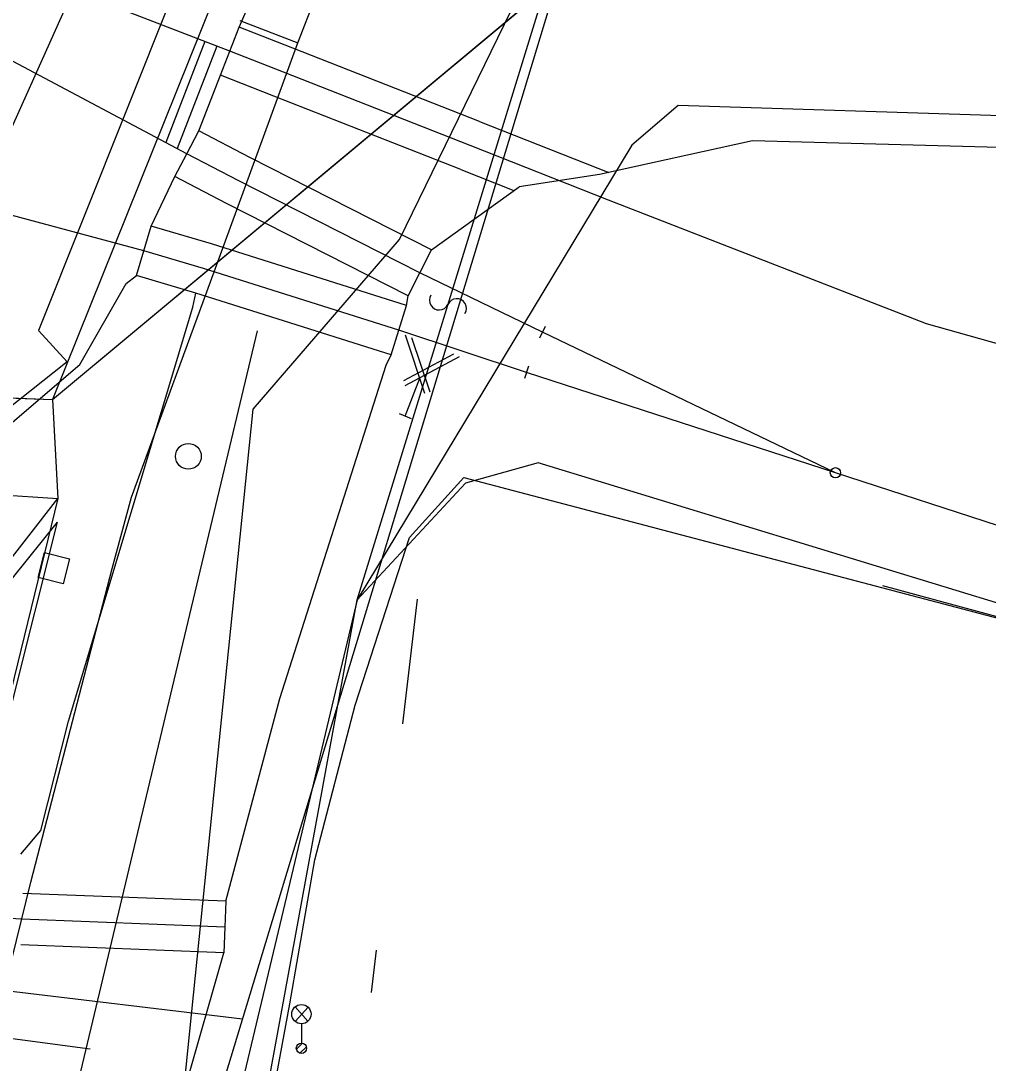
# Model space of a CAD drawing. Extents: x -469926 to -462499, y -1098642 to -1092733.
# Drawn here: x -465118.77 to -465081.26, y -1095120.76 to -1095080.36 of the extents above; entities that cross this region are included whole.
import ezdxf

# ---------------------------------------------------------------- set-up
doc = ezdxf.new("R2010")
doc.units = 0
for name, color, linetype in [('Vrstva 1', 7, 'Continuous'), ('Vrstva 10', 7, 'Continuous'), ('Vrstva 11', 7, 'Continuous'), ('Vrstva 12', 7, 'Continuous'), ('Vrstva 13', 7, 'Continuous'), ('Vrstva 14', 7, 'Continuous'), ('Vrstva 16', 7, 'Continuous'), ('Vrstva 28', 7, 'Continuous'), ('Vrstva 30', 7, 'Continuous'), ('Vrstva 4', 7, 'Continuous'), ('Vrstva 40', 7, 'Continuous'), ('Vrstva 42', 7, 'Continuous'), ('Vrstva 46', 7, 'Continuous'), ('Vrstva 51', 7, 'Continuous'), ('Vrstva 52', 7, 'Continuous'), ('Vrstva 6', 7, 'Continuous'), ('Vrstva 62', 7, 'Continuous'), ('Vrstva 8', 7, 'Continuous')]:
    doc.layers.add(name, color=color, linetype=linetype)

msp = doc.modelspace()

# ---------------------------------------------------------------- linework, layer by layer
at = {"layer": 'Vrstva 1'}
for p, q in [((-465103.41, -1095059.89), (-465117.54, -1095095.04)), ((-465103.41, -1095059.89), (-465117.54, -1095095.04)), ((-465108.03, -1095081.21), (-465101.76, -1095065.27)), ((-465108.03, -1095081.21), (-465101.76, -1095065.27)), ((-465111.13, -1095089.7), (-465098.44, -1095079.12)), ((-465111.13, -1095089.7), (-465098.44, -1095079.12)), ((-465111.13, -1095089.7), (-465108.03, -1095081.21)), ((-465111.13, -1095089.7), (-465108.03, -1095081.21)), ((-465093.28, -1095083.64), (-465095.07, -1095085.17)), ((-465093.28, -1095083.64), (-465095.07, -1095085.17)), ((-465037.53, -1095085.42), (-465093.28, -1095083.64)), ((-465095.07, -1095085.17), (-465105.73, -1095102.8)), ((-465095.07, -1095085.17), (-465105.73, -1095102.8)), ((-465117.54, -1095095.04), (-465111.13, -1095089.7)), ((-465117.54, -1095095.04), (-465111.13, -1095089.7)), ((-465122.52, -1095094.84), (-465117.54, -1095095.04)), ((-465122.52, -1095094.84), (-465117.54, -1095095.04)), ((-465117.54, -1095095.04), (-465117.33, -1095098.87)), ((-465117.54, -1095095.04), (-465117.33, -1095098.87)), ((-465142.98, -1095097.27), (-465117.33, -1095098.87)), ((-465142.98, -1095097.27), (-465117.33, -1095098.87)), ((-465098.71, -1095097.49), (-465101.52, -1095098.28)), ((-465098.71, -1095097.49), (-465101.52, -1095098.28)), ((-465062.94, -1095108.41), (-465098.71, -1095097.49)), ((-465062.94, -1095108.41), (-465098.71, -1095097.49)), ((-465101.52, -1095098.28), (-465105.73, -1095102.8)), ((-465101.52, -1095098.28), (-465105.73, -1095102.8)), ((-465117.33, -1095098.87), (-465120.36, -1095111.25)), ((-465117.33, -1095098.87), (-465120.36, -1095111.25)), ((-465105.73, -1095102.8), (-465113.58, -1095135.81)), ((-465105.73, -1095102.8), (-465113.58, -1095135.81)), ((-465103.953, -1095107.612), (-465103.387, -1095102.782)), ((-465105.175, -1095118.028), (-465104.982, -1095116.382))]:
    msp.add_line(p, q, dxfattribs=at)
at = {"layer": 'Vrstva 10'}
msp.add_lwpolyline([(-465117.545, -1095095.035), (-465117.54, -1095095.03), (-465091.21, -1095073.09), (-465040.95, -1095078.27), (-464998.5, -1095075.69), (-464966.52, -1095068.21), (-464958.07, -1095062.91), (-464929.16, -1095044.65), (-464894.3, -1095021.55), (-464812.43, -1094963.75), (-464774.34, -1094936.75), (-464681.237, -1094880.046)], dxfattribs=at)
at = {"layer": 'Vrstva 11'}
msp.add_lwpolyline([(-465269.38, -1095064.86), (-465263.07, -1095067.02), (-465254.95, -1095069.81), (-465223.36, -1095078.68), (-465217.18, -1095079.69), (-465197.02, -1095084.7), (-465185.22, -1095086.98), (-465155.24, -1095091.7), (-465122.52, -1095094.84), (-465117.54, -1095095.04)], dxfattribs=at)
at = {"layer": 'Vrstva 12'}
for p, q in [((-465111.99, -1095077.1), (-465118.089, -1095092.361)), ((-465111.99, -1095077.1), (-465118.089, -1095092.361)), ((-465118.089, -1095092.361), (-465116.965, -1095093.574)), ((-465118.089, -1095092.361), (-465116.965, -1095093.574)), ((-465116.965, -1095093.574), (-465119.357, -1095095.47)), ((-465116.965, -1095093.574), (-465119.357, -1095095.47)), ((-465103.691, -1095100.392), (-465101.588, -1095098.06)), ((-465103.691, -1095100.392), (-465101.588, -1095098.06)), ((-465101.588, -1095098.06), (-465065.641, -1095107.525)), ((-465101.588, -1095098.06), (-465065.641, -1095107.525)), ((-465105.806, -1095106.886), (-465103.691, -1095100.392)), ((-465105.806, -1095106.886), (-465103.691, -1095100.392)), ((-465107.365, -1095112.882), (-465105.806, -1095106.886)), ((-465107.365, -1095112.882), (-465105.806, -1095106.886)), ((-465108.335, -1095118.466), (-465107.365, -1095112.882)), ((-465108.335, -1095118.466), (-465107.365, -1095112.882)), ((-465110.208, -1095128.507), (-465108.335, -1095118.466)), ((-465110.208, -1095128.507), (-465108.335, -1095118.466))]:
    msp.add_line(p, q, dxfattribs=at)
at = {"layer": 'Vrstva 13'}
for p, q in [((-465110.302, -1095080.603), (-465109.707, -1095079.238)), ((-465110.302, -1095080.603), (-465109.707, -1095079.238)), ((-465110.666, -1095081.534), (-465110.302, -1095080.603)), ((-465110.666, -1095081.534), (-465110.302, -1095080.603)), ((-465111.03, -1095082.465), (-465110.666, -1095081.534)), ((-465111.03, -1095082.465), (-465110.666, -1095081.534)), ((-465111.868, -1095084.62), (-465111.03, -1095082.465)), ((-465111.868, -1095084.62), (-465111.03, -1095082.465)), ((-465112.33, -1095085.507), (-465111.868, -1095084.62)), ((-465112.33, -1095085.507), (-465111.868, -1095084.62)), ((-465090.391, -1095085.012), (-465096.326, -1095086.313)), ((-465090.391, -1095085.012), (-465096.326, -1095086.313)), ((-465073.038, -1095085.475), (-465090.391, -1095085.012)), ((-465073.038, -1095085.475), (-465090.391, -1095085.012)), ((-465112.792, -1095086.394), (-465112.33, -1095085.507)), ((-465112.792, -1095086.394), (-465112.33, -1095085.507)), ((-465113.719, -1095088.314), (-465112.792, -1095086.394)), ((-465113.719, -1095088.314), (-465112.792, -1095086.394)), ((-465096.326, -1095086.313), (-465099.445, -1095086.794)), ((-465096.326, -1095086.313), (-465099.445, -1095086.794)), ((-465102.845, -1095089.227), (-465099.445, -1095086.794)), ((-465102.845, -1095089.227), (-465099.445, -1095086.794)), ((-465114.002, -1095089.273), (-465113.719, -1095088.314)), ((-465114.002, -1095089.273), (-465113.719, -1095088.314)), ((-465114.285, -1095090.232), (-465114.002, -1095089.273)), ((-465114.285, -1095090.232), (-465114.002, -1095089.273)), ((-465103.298, -1095090.119), (-465102.845, -1095089.227)), ((-465103.298, -1095090.119), (-465102.845, -1095089.227)), ((-465114.686, -1095090.544), (-465114.285, -1095090.232)), ((-465114.686, -1095090.544), (-465114.285, -1095090.232)), ((-465103.751, -1095091.011), (-465103.298, -1095090.119)), ((-465103.751, -1095091.011), (-465103.298, -1095090.119)), ((-465116.474, -1095093.679), (-465114.686, -1095090.544)), ((-465116.474, -1095093.679), (-465114.686, -1095090.544)), ((-465112.101, -1095091.462), (-465111.98, -1095090.912)), ((-465112.101, -1095091.462), (-465111.98, -1095090.912)), ((-465103.806, -1095091.39), (-465103.751, -1095091.011)), ((-465103.806, -1095091.39), (-465103.751, -1095091.011)), ((-465116.917, -1095107.504), (-465112.101, -1095091.462)), ((-465116.917, -1095107.504), (-465112.101, -1095091.462)), ((-465104.107, -1095092.344), (-465103.806, -1095091.39)), ((-465104.107, -1095092.344), (-465103.806, -1095091.39)), ((-465104.408, -1095093.298), (-465104.107, -1095092.344)), ((-465104.408, -1095093.298), (-465104.107, -1095092.344)), ((-465104.607, -1095093.702), (-465104.408, -1095093.298)), ((-465104.607, -1095093.702), (-465104.408, -1095093.298)), ((-465119.089, -1095095.916), (-465116.474, -1095093.679)), ((-465119.089, -1095095.916), (-465116.474, -1095093.679)), ((-465108.724, -1095106.622), (-465104.607, -1095093.702)), ((-465108.724, -1095106.622), (-465104.607, -1095093.702)), ((-465120.275, -1095103.421), (-465117.34, -1095099.786)), ((-465120.275, -1095103.421), (-465117.34, -1095099.786)), ((-465119.096, -1095106.738), (-465117.34, -1095099.786)), ((-465119.096, -1095106.738), (-465117.34, -1095099.786)), ((-465110.817, -1095114.489), (-465108.724, -1095106.622)), ((-465110.817, -1095114.489), (-465108.724, -1095106.622)), ((-465117.994, -1095111.745), (-465116.917, -1095107.504)), ((-465117.994, -1095111.745), (-465116.917, -1095107.504)), ((-465118.768, -1095112.663), (-465117.994, -1095111.745)), ((-465118.768, -1095112.663), (-465117.994, -1095111.745)), ((-465110.817, -1095114.489), (-465110.856, -1095115.488)), ((-465110.817, -1095114.489), (-465110.856, -1095115.488)), ((-465110.856, -1095115.488), (-465110.895, -1095116.487)), ((-465110.856, -1095115.488), (-465110.895, -1095116.487)), ((-465112.539, -1095122.228), (-465110.895, -1095116.487)), ((-465112.539, -1095122.228), (-465110.895, -1095116.487))]:
    msp.add_line(p, q, dxfattribs=at)
at = {"layer": 'Vrstva 14'}
for p, q in [((-465108.22, -1095081.416), (-465110.302, -1095080.603)), ((-465108.22, -1095081.416), (-465110.302, -1095080.603)), ((-465100.976, -1095084.262), (-465108.22, -1095081.416)), ((-465100.976, -1095084.262), (-465108.22, -1095081.416)), ((-465108.952, -1095083.278), (-465111.03, -1095082.465)), ((-465108.952, -1095083.278), (-465111.03, -1095082.465)), ((-465101.708, -1095086.124), (-465108.952, -1095083.278)), ((-465101.708, -1095086.124), (-465108.952, -1095083.278)), ((-465109.887, -1095085.651), (-465111.868, -1095084.62)), ((-465109.887, -1095085.651), (-465111.868, -1095084.62)), ((-465100.976, -1095084.262), (-465095.965, -1095086.234)), ((-465100.976, -1095084.262), (-465095.965, -1095086.234)), ((-465102.845, -1095089.227), (-465109.887, -1095085.651)), ((-465102.845, -1095089.227), (-465109.887, -1095085.651)), ((-465101.708, -1095086.124), (-465099.644, -1095086.936)), ((-465101.708, -1095086.124), (-465099.644, -1095086.936)), ((-465110.793, -1095087.435), (-465112.792, -1095086.394)), ((-465110.793, -1095087.435), (-465112.792, -1095086.394)), ((-465103.751, -1095091.011), (-465110.793, -1095087.435)), ((-465103.751, -1095091.011), (-465110.793, -1095087.435)), ((-465111.378, -1095089.004), (-465113.719, -1095088.314)), ((-465111.378, -1095089.004), (-465113.719, -1095088.314)), ((-465103.806, -1095091.39), (-465111.378, -1095089.004)), ((-465103.806, -1095091.39), (-465111.378, -1095089.004)), ((-465111.98, -1095090.912), (-465114.285, -1095090.232)), ((-465111.98, -1095090.912), (-465114.285, -1095090.232)), ((-465104.408, -1095093.298), (-465111.98, -1095090.912)), ((-465104.408, -1095093.298), (-465111.98, -1095090.912)), ((-465110.817, -1095114.489), (-465118.689, -1095114.184)), ((-465110.817, -1095114.489), (-465118.689, -1095114.184)), ((-465110.895, -1095116.487), (-465118.767, -1095116.182)), ((-465110.895, -1095116.487), (-465118.767, -1095116.182))]:
    msp.add_line(p, q, dxfattribs=at)
at = {"layer": 'Vrstva 16'}
msp.add_line((-465121.538, -1095089.855), (-465115.788, -1095077.083), dxfattribs=at)
msp.add_line((-465121.538, -1095089.855), (-465115.788, -1095077.083), dxfattribs=at)
msp.add_lwpolyline([(-465118.098, -1095101.936), (-465117.853, -1095100.967), (-465116.884, -1095101.212), (-465117.129, -1095102.181), (-465118.098, -1095101.936)], dxfattribs=at)
msp.add_lwpolyline([(-465118.098, -1095101.936), (-465117.853, -1095100.967), (-465116.884, -1095101.212), (-465117.129, -1095102.181), (-465118.098, -1095101.936)], dxfattribs=at)
at = {"layer": 'Vrstva 28'}
msp.add_circle((-465112.27, -1095097.239), 0.5, dxfattribs=at)
msp.add_circle((-465112.27, -1095097.239), 0.5, dxfattribs=at)
at = {"layer": 'Vrstva 30'}
for p, q in [((-465103.095, -1095094.799), (-465103.846, -1095092.542)), ((-465103.095, -1095094.799), (-465103.846, -1095092.542)), ((-465103.613, -1095092.633), (-465102.909, -1095094.737)), ((-465103.613, -1095092.633), (-465102.909, -1095094.737)), ((-465101.984, -1095093.274), (-465103.924, -1095094.311)), ((-465101.984, -1095093.274), (-465103.924, -1095094.311)), ((-465103.862, -1095094.497), (-465101.752, -1095093.366)), ((-465103.862, -1095094.497), (-465101.752, -1095093.366)), ((-465103.87, -1095095.676), (-465103.293, -1095094.21)), ((-465103.87, -1095095.676), (-465103.293, -1095094.21)), ((-465104.103, -1095095.584), (-465103.637, -1095095.768)), ((-465104.103, -1095095.584), (-465103.637, -1095095.768))]:
    msp.add_line(p, q, dxfattribs=at)
at = {"layer": 'Vrstva 4'}
for p, q in [((-465105.73, -1095102.8), (-465098.44, -1095079.12)), ((-465105.73, -1095102.8), (-465098.44, -1095079.12)), ((-465110.27, -1095080.34), (-465108.03, -1095081.21)), ((-465110.27, -1095080.34), (-465108.03, -1095081.21)), ((-465114.47, -1095098.82), (-465111.13, -1095089.7)), ((-465114.47, -1095098.82), (-465111.13, -1095089.7)), ((-465120.17, -1095102.52), (-465117.33, -1095098.87)), ((-465120.17, -1095102.52), (-465117.33, -1095098.87)), ((-465115.22, -1095101.59), (-465114.47, -1095098.82)), ((-465115.22, -1095101.59), (-465114.47, -1095098.82)), ((-465118.38, -1095113.75), (-465115.22, -1095101.59)), ((-465118.38, -1095113.75), (-465115.22, -1095101.59)), ((-465111.7, -1095135.39), (-465105.73, -1095102.8)), ((-465111.7, -1095135.39), (-465105.73, -1095102.8)), ((-465119.87, -1095119.78), (-465118.38, -1095113.75)), ((-465119.87, -1095119.78), (-465118.38, -1095113.75))]:
    msp.add_line(p, q, dxfattribs=at)
at = {"layer": 'Vrstva 40'}
msp.add_line((-465184.312, -1095110.112), (-465110.175, -1095119.049), dxfattribs=at)
msp.add_line((-465184.312, -1095110.112), (-465110.175, -1095119.049), dxfattribs=at)
at = {"layer": 'Vrstva 42'}
msp.add_line((-465116.073, -1095120.227), (-465156.075, -1095114.832), dxfattribs=at)
msp.add_line((-465116.073, -1095120.227), (-465156.075, -1095114.832), dxfattribs=at)
at = {"layer": 'Vrstva 46'}
msp.add_lwpolyline([(-465085.36, -1095102.24), (-465072.77, -1095105.66), (-465059.61, -1095108.93), (-465050.03, -1095111.1), (-465040.83, -1095113.35)], dxfattribs=at)
msp.add_lwpolyline([(-465085.36, -1095102.24), (-465072.77, -1095105.66), (-465059.61, -1095108.93), (-465050.03, -1095111.1), (-465040.83, -1095113.35)], dxfattribs=at)
at = {"layer": 'Vrstva 51'}
for centre, radius, start, end in [((-465102.546, -1095091.19), 0.376, 148.4604, 334.7715), ((-465102.546, -1095091.19), 0.376, 148.4604, 334.7715), ((-465101.863, -1095091.507), 0.377, 327.7843, 155.4475), ((-465101.863, -1095091.507), 0.377, 327.7843, 155.4475)]:
    msp.add_arc(centre, radius, start, end, dxfattribs=at)
at = {"layer": 'Vrstva 52'}
for p, q in [((-465104.088, -1095088.834), (-465098.661, -1095077.718)), ((-465104.088, -1095088.834), (-465098.661, -1095077.718)), ((-465109.752, -1095095.413), (-465104.088, -1095088.834)), ((-465109.752, -1095095.413), (-465104.088, -1095088.834)), ((-465117.279, -1095169.013), (-465109.752, -1095095.413)), ((-465117.279, -1095169.013), (-465109.752, -1095095.413))]:
    msp.add_line(p, q, dxfattribs=at)
at = {"layer": 'Vrstva 6'}
for p, q in [((-465091.129, -1095056.282), (-465116.034, -1095138.359)), ((-465091.129, -1095056.282), (-465116.034, -1095138.359)), ((-465110.666, -1095081.534), (-465131.315, -1095073.545)), ((-465110.666, -1095081.534), (-465131.315, -1095073.545)), ((-465112.33, -1095085.507), (-465131.998, -1095075.069)), ((-465112.33, -1095085.507), (-465131.998, -1095075.069)), ((-465108.586, -1095082.347), (-465110.666, -1095081.534)), ((-465108.586, -1095082.347), (-465110.666, -1095081.534)), ((-465101.342, -1095085.193), (-465108.586, -1095082.347)), ((-465101.342, -1095085.193), (-465108.586, -1095082.347)), ((-465114.002, -1095089.273), (-465135.313, -1095083.554)), ((-465114.002, -1095089.273), (-465135.313, -1095083.554)), ((-465095.983, -1095087.302), (-465101.342, -1095085.193)), ((-465095.983, -1095087.302), (-465101.342, -1095085.193)), ((-465110.34, -1095086.543), (-465112.33, -1095085.507)), ((-465110.34, -1095086.543), (-465112.33, -1095085.507)), ((-465103.298, -1095090.119), (-465110.34, -1095086.543)), ((-465103.298, -1095090.119), (-465110.34, -1095086.543)), ((-465083.645, -1095092.104), (-465095.983, -1095087.302)), ((-465083.645, -1095092.104), (-465095.983, -1095087.302)), ((-465111.679, -1095089.958), (-465114.002, -1095089.273)), ((-465111.679, -1095089.958), (-465114.002, -1095089.273)), ((-465104.107, -1095092.344), (-465111.679, -1095089.958)), ((-465104.107, -1095092.344), (-465111.679, -1095089.958)), ((-465098.542, -1095092.428), (-465103.298, -1095090.119)), ((-465098.542, -1095092.428), (-465103.298, -1095090.119)), ((-465041.188, -1095103.974), (-465083.645, -1095092.104)), ((-465041.188, -1095103.974), (-465083.645, -1095092.104)), ((-465099.162, -1095093.987), (-465104.107, -1095092.344)), ((-465099.162, -1095093.987), (-465104.107, -1095092.344)), ((-465087.178, -1095097.878), (-465098.542, -1095092.428)), ((-465087.178, -1095097.878), (-465098.542, -1095092.428)), ((-465087.178, -1095097.878), (-465099.162, -1095093.987)), ((-465087.178, -1095097.878), (-465099.162, -1095093.987)), ((-465075.183, -1095101.773), (-465087.178, -1095097.878)), ((-465075.183, -1095101.773), (-465087.178, -1095097.878)), ((-465118.728, -1095115.183), (-465126.335, -1095114.81)), ((-465118.728, -1095115.183), (-465126.335, -1095114.81)), ((-465110.856, -1095115.488), (-465118.728, -1095115.183)), ((-465110.856, -1095115.488), (-465118.728, -1095115.183)), ((-465108.132, -1095118.584), (-465107.635, -1095119.14)), ((-465108.132, -1095118.584), (-465107.635, -1095119.14)), ((-465108.124, -1095119.15), (-465107.632, -1095118.589)), ((-465108.124, -1095119.15), (-465107.632, -1095118.589)), ((-465107.885, -1095119.238), (-465107.885, -1095119.988)), ((-465107.885, -1095119.238), (-465107.885, -1095119.988)), ((-465108.08, -1095120.228), (-465107.845, -1095119.994)), ((-465108.08, -1095120.228), (-465107.845, -1095119.994)), ((-465107.946, -1095120.376), (-465107.696, -1095120.126)), ((-465107.946, -1095120.376), (-465107.696, -1095120.126))]:
    msp.add_line(p, q, dxfattribs=at)
for centre, radius in [((-465107.887, -1095118.864), 0.374), ((-465107.887, -1095118.864), 0.374), ((-465107.885, -1095120.188), 0.2), ((-465107.885, -1095120.188), 0.2), ((-465107.885, -1095120.188), 0.2), ((-465107.885, -1095120.188), 0.2)]:
    msp.add_circle(centre, radius, dxfattribs=at)
at = {"layer": 'Vrstva 62'}
for p, q in [((-465111.633, -1095081.16), (-465113.147, -1095085.073)), ((-465111.633, -1095081.16), (-465113.147, -1095085.073)), ((-465111.167, -1095081.34), (-465112.703, -1095085.309)), ((-465111.167, -1095081.34), (-465112.703, -1095085.309))]:
    msp.add_line(p, q, dxfattribs=at)
at = {"layer": 'Vrstva 8'}
for p, q in [((-465098.434, -1095092.203), (-465098.65, -1095092.653)), ((-465098.434, -1095092.203), (-465098.65, -1095092.653)), ((-465132.167, -1095186.919), (-465109.584, -1095092.373)), ((-465132.167, -1095186.919), (-465109.584, -1095092.373)), ((-465087.178, -1095097.878), (-465098.542, -1095092.428)), ((-465087.178, -1095097.878), (-465098.542, -1095092.428)), ((-465099.085, -1095093.749), (-465099.239, -1095094.225)), ((-465099.085, -1095093.749), (-465099.239, -1095094.225)), ((-465087.178, -1095097.878), (-465099.162, -1095093.987)), ((-465087.178, -1095097.878), (-465099.162, -1095093.987)), ((-465075.183, -1095101.773), (-465087.178, -1095097.878)), ((-465075.183, -1095101.773), (-465087.178, -1095097.878))]:
    msp.add_line(p, q, dxfattribs=at)
msp.add_circle((-465087.178, -1095097.878), 0.2, dxfattribs=at)
msp.add_circle((-465087.178, -1095097.878), 0.2, dxfattribs=at)

doc.saveas('drawing.dxf')
